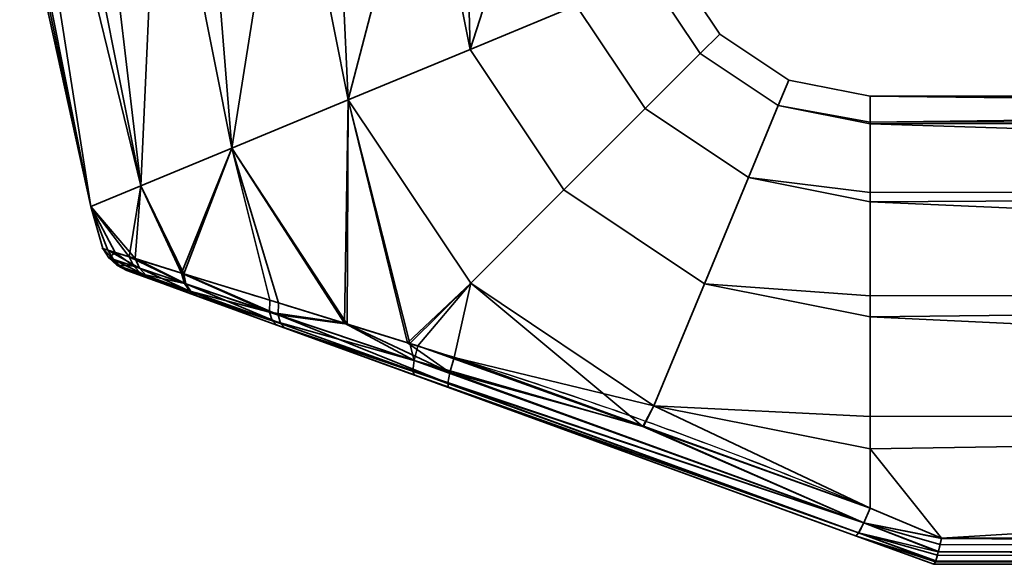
# Model space of a CAD drawing. Header units: millimetres. Extents: x -508 to 6708, y -115 to 193.
# Tile 342 of 656: x 1181 to 1227, y -115 to -89. Entities that reach past the tile are written whole.
import ezdxf

# ---------------------------------------------------------------- set-up
doc = ezdxf.new("R2010")
doc.units = ezdxf.units.MM
doc.layers.add('151', color=7, linetype='Continuous', true_color=0xffffff)

# ---------------------------------------------------------------- blocks, each defined once
blk = doc.blocks.new('UG_SURFACE_135')
at = {"layer": '151', "color": 254, "linetype": 'Continuous', "lineweight": 35}
for points in [[(1184.348, -98.182, 1100.881), (1184.348, -98.182, 1107.119), (1181, -83, 1104)], [(1184.348, -98.182, 1107.119), (1181.164, -83, 1105.559), (1181, -83, 1104)], [(1181, -83, 1104), (1181.328, -83, 1100.881), (1184.348, -98.182, 1100.881)], [(1184.348, -98.182, 1107.119), (1181.328, -83, 1107.119), (1181.164, -83, 1105.559)], [(1184.348, -98.182, 1100.881), (1181.328, -83, 1100.881), (1181.959, -83, 1099.465)], [(1183.234, -83, 1111.4), (1181.328, -83, 1107.119), (1184.348, -98.182, 1107.119), (1186.692, -97.211, 1112.817)], [(1181.959, -83, 1099.465), (1183.865, -83, 1095.183), (1186.692, -97.211, 1095.183), (1184.348, -98.182, 1100.881)], [(1186.692, -97.211, 1112.817), (1183.865, -83, 1112.817), (1183.234, -83, 1111.4)], [(1186.692, -97.211, 1095.183), (1183.865, -83, 1095.183), (1185.017, -83, 1094.146)], [(1187.348, -83, 1115.953), (1183.865, -83, 1112.817), (1186.692, -97.211, 1112.817)], [(1185.017, -83, 1094.146), (1188.5, -83, 1091.01), (1190.974, -95.437, 1091.01), (1186.692, -97.211, 1095.183)], [(1186.692, -97.211, 1112.817), (1190.974, -95.437, 1116.99), (1188.5, -83, 1116.99), (1187.348, -83, 1115.953)], [(1190.974, -95.437, 1091.01), (1188.5, -83, 1091.01), (1189.975, -83, 1090.53)], [(1192.957, -83, 1118.439), (1188.5, -83, 1116.99), (1190.974, -95.437, 1116.99)], [(1189.975, -83, 1090.53), (1194.432, -83, 1089.082), (1196.454, -93.167, 1089.082), (1190.974, -95.437, 1091.01)], [(1190.974, -95.437, 1116.99), (1196.454, -93.167, 1118.918), (1194.432, -83, 1118.918), (1192.957, -83, 1118.439)], [(1196.454, -93.167, 1089.082), (1194.432, -83, 1089.082), (1195.974, -83, 1089.244)], [(1199.093, -83, 1118.428), (1194.432, -83, 1118.918), (1196.454, -93.167, 1118.918)], [(1195.974, -83, 1089.244), (1200.635, -83, 1089.734), (1202.185, -90.793, 1089.734), (1196.454, -93.167, 1089.082)], [(1196.454, -93.167, 1118.918), (1202.185, -90.793, 1118.266), (1200.635, -83, 1118.266), (1199.093, -83, 1118.428)], [(1202.185, -90.793, 1089.734), (1200.635, -83, 1089.734), (1201.978, -83, 1090.51)], [(1204.694, -83, 1115.923), (1200.635, -83, 1118.266), (1202.185, -90.793, 1118.266)], [(1201.978, -83, 1090.51), (1206.037, -83, 1092.853), (1207.176, -88.726, 1092.853), (1202.185, -90.793, 1089.734)], [(1202.185, -90.793, 1118.266), (1207.176, -88.726, 1115.147), (1206.037, -83, 1115.147), (1204.694, -83, 1115.923)], [(1211.761, -86.827, 1104), (1213.929, -90.071, 1104), (1213.012, -90.988, 1097.899), (1210.563, -87.323, 1097.899)], [(1210.563, -87.323, 1110.101), (1213.012, -90.988, 1110.101), (1213.929, -90.071, 1104), (1211.761, -86.827, 1104)], [(1210.563, -87.323, 1097.899), (1213.012, -90.988, 1097.899), (1210.42, -93.58, 1092.853), (1207.176, -88.726, 1092.853)], [(1207.176, -88.726, 1115.147), (1210.42, -93.58, 1115.147), (1213.012, -90.988, 1110.101), (1210.563, -87.323, 1110.101)], [(1207.176, -88.726, 1092.853), (1210.42, -93.58, 1092.853), (1206.6, -97.4, 1089.734), (1202.185, -90.793, 1089.734)], [(1202.185, -90.793, 1118.266), (1206.6, -97.4, 1118.266), (1210.42, -93.58, 1115.147), (1207.176, -88.726, 1115.147)], [(1213.929, -90.071, 1104), (1217.173, -92.239, 1104), (1216.677, -93.437, 1097.899), (1213.012, -90.988, 1097.899)], [(1213.012, -90.988, 1110.101), (1216.677, -93.437, 1110.101), (1217.173, -92.239, 1104), (1213.929, -90.071, 1104)], [(1202.185, -90.793, 1089.734), (1206.6, -97.4, 1089.734), (1202.214, -101.786, 1089.082), (1196.454, -93.167, 1089.082)], [(1196.454, -93.167, 1118.918), (1202.214, -101.786, 1118.918), (1206.6, -97.4, 1118.266), (1202.185, -90.793, 1118.266)], [(1213.012, -90.988, 1097.899), (1216.677, -93.437, 1097.899), (1215.274, -96.824, 1092.853), (1210.42, -93.58, 1092.853)], [(1210.42, -93.58, 1115.147), (1215.274, -96.824, 1115.147), (1216.677, -93.437, 1110.101), (1213.012, -90.988, 1110.101)], [(1216.677, -93.437, 1097.899), (1217.173, -92.239, 1104), (1221, -93, 1104), (1221, -94.218, 1098.27)], [(1221, -94.218, 1109.73), (1221, -93, 1104), (1217.173, -92.239, 1104), (1216.677, -93.437, 1110.101)], [(1319, -94.144, 1098.254), (1221, -94.218, 1098.27), (1221, -93, 1104)], [(1319, -93, 1104), (1221, -93, 1104), (1221, -94.218, 1109.73)], [(1221, -94.218, 1109.73), (1319, -94.144, 1109.746), (1319, -93, 1104)], [(1221, -93, 1104), (1319, -93, 1104), (1319, -94.144, 1098.254)], [(1196.454, -93.167, 1118.918), (1190.974, -95.437, 1116.99), (1196.408, -103.716, 1116.839)], [(1196.274, -103.671, 1091.138), (1190.974, -95.437, 1091.01), (1196.454, -93.167, 1089.082)], [(1199.349, -104.62, 1090.135), (1196.274, -103.671, 1091.138), (1196.454, -93.167, 1089.082)], [(1196.454, -93.167, 1118.918), (1196.408, -103.716, 1116.839), (1199.239, -104.593, 1117.64)], [(1196.454, -93.167, 1089.082), (1202.214, -101.786, 1089.082), (1199.349, -104.62, 1090.135)], [(1199.239, -104.593, 1117.64), (1202.214, -101.786, 1118.918), (1196.454, -93.167, 1118.918)], [(1215.274, -96.824, 1092.853), (1216.677, -93.437, 1097.899), (1221, -94.297, 1097.899), (1221, -97.516, 1093.467)], [(1221, -97.516, 1114.532), (1221, -94.297, 1110.101), (1216.677, -93.437, 1110.101), (1215.274, -96.824, 1115.147)], [(1216.677, -93.437, 1110.101), (1221, -94.297, 1110.101), (1221, -94.218, 1109.73)], [(1221, -94.218, 1098.27), (1221, -94.297, 1097.899), (1216.677, -93.437, 1097.899)], [(1210.42, -93.58, 1092.853), (1215.274, -96.824, 1092.853), (1213.207, -101.815, 1089.734), (1206.6, -97.4, 1089.734)], [(1206.6, -97.4, 1118.266), (1213.207, -101.815, 1118.266), (1215.274, -96.824, 1115.147), (1210.42, -93.58, 1115.147)], [(1221, -94.297, 1097.899), (1319, -94.144, 1098.254), (1319, -97.402, 1093.385)], [(1319, -94.144, 1109.746), (1221, -94.218, 1109.73), (1221, -94.297, 1110.101)], [(1221, -94.297, 1110.101), (1319, -97.402, 1114.615), (1319, -94.144, 1109.746)], [(1221, -94.297, 1097.899), (1221, -94.218, 1098.27), (1319, -94.144, 1098.254)], [(1319, -97.402, 1093.385), (1221, -97.516, 1093.467), (1221, -94.297, 1097.899)], [(1221, -94.297, 1110.101), (1221, -97.516, 1114.532), (1319, -97.402, 1114.615)], [(1190.974, -95.437, 1116.99), (1186.692, -97.211, 1112.817), (1188.717, -101.34, 1112.813)], [(1188.613, -101.308, 1095.278), (1186.692, -97.211, 1095.183), (1190.974, -95.437, 1091.01)], [(1190.974, -95.437, 1091.01), (1192.759, -102.586, 1092.285), (1188.613, -101.308, 1095.278)], [(1188.717, -101.34, 1112.813), (1193.18, -102.716, 1115.926), (1190.974, -95.437, 1116.99)], [(1190.974, -95.437, 1091.01), (1196.274, -103.671, 1091.138), (1192.759, -102.586, 1092.285)], [(1193.18, -102.716, 1115.926), (1196.408, -103.716, 1116.839), (1190.974, -95.437, 1116.99)], [(1184.348, -98.182, 1100.881), (1186.692, -97.211, 1095.183), (1186.142, -100.541, 1098.674)], [(1186.424, -100.629, 1109.854), (1186.692, -97.211, 1112.817), (1184.348, -98.182, 1107.119)], [(1186.692, -97.211, 1095.183), (1188.613, -101.308, 1095.278), (1186.142, -100.541, 1098.674)], [(1186.424, -100.629, 1109.854), (1188.675, -101.327, 1112.784), (1186.692, -97.211, 1112.817)], [(1188.675, -101.327, 1112.784), (1188.717, -101.34, 1112.813), (1186.692, -97.211, 1112.817)], [(1213.207, -101.815, 1089.734), (1215.274, -96.824, 1092.853), (1221, -97.963, 1092.853), (1221, -102.376, 1090.305)], [(1221, -102.376, 1117.695), (1221, -97.963, 1115.147), (1215.274, -96.824, 1115.147), (1213.207, -101.815, 1118.266)], [(1215.274, -96.824, 1115.147), (1221, -97.963, 1115.147), (1221, -97.516, 1114.532)], [(1221, -97.516, 1093.467), (1221, -97.963, 1092.853), (1215.274, -96.824, 1092.853)], [(1206.6, -97.4, 1089.734), (1213.207, -101.815, 1089.734), (1210.833, -107.546, 1089.082), (1202.214, -101.786, 1089.082)], [(1202.214, -101.786, 1118.918), (1210.833, -107.546, 1118.918), (1213.207, -101.815, 1118.266), (1206.6, -97.4, 1118.266)], [(1221, -97.963, 1092.853), (1319, -97.402, 1093.385), (1319, -102.277, 1090.135)], [(1319, -102.277, 1117.865), (1319, -97.402, 1114.615), (1221, -97.963, 1115.147)], [(1319, -97.402, 1114.615), (1221, -97.516, 1114.532), (1221, -97.963, 1115.147)], [(1221, -97.963, 1092.853), (1221, -97.516, 1093.467), (1319, -97.402, 1093.385)], [(1319, -102.277, 1090.135), (1221, -102.376, 1090.305), (1221, -97.963, 1092.853)], [(1221, -97.963, 1115.147), (1221, -102.376, 1117.695), (1319, -102.277, 1117.865)], [(1184.348, -98.182, 1107.119), (1184.348, -98.182, 1100.881), (1184.916, -100.158, 1102.843)], [(1184.348, -98.182, 1100.881), (1185.484, -100.335, 1100.914), (1184.916, -100.158, 1102.843)], [(1184.348, -98.182, 1107.119), (1185.15, -100.231, 1106.582), (1186.424, -100.629, 1109.854)], [(1184.916, -100.158, 1102.843), (1185.15, -100.231, 1106.582), (1184.348, -98.182, 1107.119)], [(1186.142, -100.541, 1098.674), (1185.484, -100.335, 1100.914), (1184.348, -98.182, 1100.881)], [(1185.195, -100.594, 1102.889), (1184.916, -100.158, 1102.843), (1185.484, -100.335, 1100.914)], [(1184.916, -100.158, 1102.843), (1185.195, -100.594, 1102.889), (1185.419, -100.67, 1106.481)], [(1185.419, -100.67, 1106.481), (1185.15, -100.231, 1106.582), (1184.916, -100.158, 1102.843)], [(1185.15, -100.231, 1106.582), (1185.419, -100.67, 1106.481), (1186.643, -101.084, 1109.63)], [(1186.643, -101.084, 1109.63), (1186.424, -100.629, 1109.854), (1185.15, -100.231, 1106.582)], [(1186.372, -100.992, 1098.879), (1185.195, -100.594, 1102.889), (1185.484, -100.335, 1100.914)], [(1185.484, -100.335, 1100.914), (1186.142, -100.541, 1098.674), (1186.372, -100.992, 1098.879)], [(1185.195, -100.594, 1102.889), (1185.575, -100.943, 1102.941), (1185.791, -101.02, 1106.364)], [(1185.791, -101.02, 1106.364), (1185.419, -100.67, 1106.481), (1185.195, -100.594, 1102.889)], [(1185.575, -100.943, 1102.941), (1185.195, -100.594, 1102.889), (1186.372, -100.992, 1098.879)], [(1185.419, -100.67, 1106.481), (1185.791, -101.02, 1106.364), (1186.97, -101.441, 1109.363)], [(1186.97, -101.441, 1109.363), (1186.643, -101.084, 1109.63), (1185.419, -100.67, 1106.481)], [(1186.372, -100.992, 1098.879), (1186.709, -101.348, 1099.121), (1185.575, -100.943, 1102.941)], [(1185.791, -101.02, 1106.364), (1185.575, -100.943, 1102.941), (1186.033, -101.181, 1102.998)], [(1186.033, -101.181, 1102.998), (1185.575, -100.943, 1102.941), (1186.709, -101.348, 1099.121)], [(1186.142, -100.541, 1098.674), (1188.613, -101.308, 1095.278), (1188.75, -101.795, 1095.602)], [(1188.75, -101.795, 1095.602), (1186.372, -100.992, 1098.879), (1186.142, -100.541, 1098.674)], [(1186.424, -100.629, 1109.854), (1186.643, -101.084, 1109.63), (1188.809, -101.815, 1112.458)], [(1188.809, -101.815, 1112.458), (1188.675, -101.327, 1112.784), (1186.424, -100.629, 1109.854)], [(1186.97, -101.441, 1109.363), (1185.791, -101.02, 1106.364), (1186.242, -101.257, 1106.238)], [(1186.033, -101.181, 1102.998), (1186.242, -101.257, 1106.238), (1185.791, -101.02, 1106.364)], [(1186.709, -101.348, 1099.121), (1187.128, -101.58, 1099.384), (1186.033, -101.181, 1102.998)], [(1186.242, -101.257, 1106.238), (1186.033, -101.181, 1102.998), (1187.128, -101.58, 1099.384), (1189.346, -102.387, 1096.441)], [(1186.242, -101.257, 1106.238), (1187.381, -101.672, 1109.074), (1186.97, -101.441, 1109.363)], [(1189.346, -102.387, 1096.441), (1187.381, -101.672, 1109.074), (1186.242, -101.257, 1106.238)], [(1186.709, -101.348, 1099.121), (1186.372, -100.992, 1098.879), (1188.75, -101.795, 1095.602)], [(1186.643, -101.084, 1109.63), (1186.97, -101.441, 1109.363), (1189.059, -102.186, 1112.056)], [(1189.059, -102.186, 1112.056), (1188.809, -101.815, 1112.458), (1186.643, -101.084, 1109.63)], [(1188.75, -101.795, 1095.602), (1189.001, -102.166, 1096.001), (1186.709, -101.348, 1099.121)], [(1187.128, -101.58, 1099.384), (1186.709, -101.348, 1099.121), (1189.001, -102.166, 1096.001)], [(1188.613, -101.308, 1095.278), (1192.759, -102.586, 1092.285), (1192.756, -103.141, 1092.691)], [(1192.756, -103.141, 1092.691), (1188.75, -101.795, 1095.602), (1188.613, -101.308, 1095.278)], [(1188.717, -101.34, 1112.813), (1188.675, -101.327, 1112.784), (1188.809, -101.815, 1112.458)], [(1188.717, -101.34, 1112.813), (1188.809, -101.815, 1112.458), (1193.164, -103.278, 1115.516)], [(1193.164, -103.278, 1115.516), (1193.18, -102.716, 1115.926), (1188.717, -101.34, 1112.813)], [(1189.059, -102.186, 1112.056), (1186.97, -101.441, 1109.363), (1187.381, -101.672, 1109.074)], [(1189.001, -102.166, 1096.001), (1189.346, -102.387, 1096.441), (1187.128, -101.58, 1099.384)], [(1187.381, -101.672, 1109.074), (1189.402, -102.407, 1111.613), (1189.059, -102.186, 1112.056)], [(1189.402, -102.407, 1111.613), (1187.381, -101.672, 1109.074), (1193.101, -103.754, 1093.847)], [(1189.346, -102.387, 1096.441), (1193.101, -103.754, 1093.847), (1187.381, -101.672, 1109.074)], [(1189.001, -102.166, 1096.001), (1188.75, -101.795, 1095.602), (1192.756, -103.141, 1092.691)], [(1188.809, -101.815, 1112.458), (1189.059, -102.186, 1112.056), (1193.271, -103.687, 1114.964)], [(1193.271, -103.687, 1114.964), (1193.164, -103.278, 1115.516), (1188.809, -101.815, 1112.458)], [(1202.214, -101.786, 1118.918), (1199.239, -104.593, 1117.64), (1201.441, -105.275, 1118.263)], [(1199.728, -104.737, 1090.011), (1199.349, -104.62, 1090.135), (1202.214, -101.786, 1089.082)], [(1210.309, -108.529, 1089.831), (1199.728, -104.737, 1090.011), (1202.214, -101.786, 1089.082)], [(1210.833, -107.546, 1118.918), (1202.214, -101.786, 1118.918), (1201.441, -105.275, 1118.263)], [(1202.214, -101.786, 1089.082), (1210.833, -107.546, 1089.082), (1210.309, -108.529, 1089.831)], [(1210.833, -107.546, 1089.082), (1213.207, -101.815, 1089.734), (1221, -103.365, 1089.734), (1221, -108.051, 1089.242)], [(1221, -108.051, 1118.758), (1221, -103.365, 1118.266), (1213.207, -101.815, 1118.266), (1210.833, -107.546, 1118.918)], [(1213.207, -101.815, 1118.266), (1221, -103.365, 1118.266), (1221, -102.376, 1117.695)], [(1221, -102.376, 1090.305), (1221, -103.365, 1089.734), (1213.207, -101.815, 1089.734)], [(1192.756, -103.141, 1092.691), (1192.875, -103.546, 1093.233), (1189.001, -102.166, 1096.001)], [(1189.346, -102.387, 1096.441), (1189.001, -102.166, 1096.001), (1192.875, -103.546, 1093.233)], [(1193.271, -103.687, 1114.964), (1189.059, -102.186, 1112.056), (1189.402, -102.407, 1111.613)], [(1221, -103.365, 1089.734), (1319, -102.277, 1090.135), (1319, -108.025, 1089)], [(1319, -108.025, 1119), (1319, -102.277, 1117.865), (1221, -103.365, 1118.266)], [(1319, -102.277, 1117.865), (1221, -102.376, 1117.695), (1221, -103.365, 1118.266)], [(1221, -103.365, 1089.734), (1221, -102.376, 1090.305), (1319, -102.277, 1090.135)], [(1192.875, -103.546, 1093.233), (1193.101, -103.754, 1093.847), (1189.346, -102.387, 1096.441)], [(1189.402, -102.407, 1111.613), (1193.485, -103.894, 1114.336), (1193.271, -103.687, 1114.964)], [(1193.101, -103.754, 1093.847), (1201.166, -106.689, 1116.361), (1193.485, -103.894, 1114.336), (1189.402, -102.407, 1111.613)], [(1192.756, -103.141, 1092.691), (1192.759, -102.586, 1092.285), (1196.274, -103.671, 1091.138)], [(1196.408, -103.716, 1116.839), (1193.18, -102.716, 1115.926), (1193.164, -103.278, 1115.516)], [(1196.274, -103.671, 1091.138), (1199.551, -105.419, 1090.427), (1192.756, -103.141, 1092.691)], [(1192.875, -103.546, 1093.233), (1192.756, -103.141, 1092.691), (1199.551, -105.419, 1090.427)], [(1199.551, -105.419, 1090.427), (1199.487, -105.9, 1091.085), (1192.875, -103.546, 1093.233)], [(1193.101, -103.754, 1093.847), (1192.875, -103.546, 1093.233), (1199.487, -105.9, 1091.085)], [(1193.164, -103.278, 1115.516), (1193.271, -103.687, 1114.964), (1201.136, -106.488, 1117.182)], [(1196.408, -103.716, 1116.839), (1193.164, -103.278, 1115.516), (1201.233, -105.986, 1117.857)], [(1201.136, -106.488, 1117.182), (1201.233, -105.986, 1117.857), (1193.164, -103.278, 1115.516)], [(1201.136, -106.488, 1117.182), (1193.271, -103.687, 1114.964), (1193.485, -103.894, 1114.336)], [(1196.274, -103.671, 1091.138), (1199.349, -104.62, 1090.135), (1199.551, -105.419, 1090.427)], [(1201.233, -105.986, 1117.857), (1199.239, -104.593, 1117.64), (1196.408, -103.716, 1116.839)], [(1319, -108.025, 1089), (1221, -108.051, 1089.242), (1221, -103.365, 1089.734)], [(1221, -103.365, 1118.266), (1221, -108.051, 1118.758), (1319, -108.025, 1119)], [(1199.487, -105.9, 1091.085), (1199.549, -106.1, 1091.876), (1193.101, -103.754, 1093.847)], [(1193.101, -103.754, 1093.847), (1199.549, -106.1, 1091.876), (1201.166, -106.689, 1116.361)], [(1193.485, -103.894, 1114.336), (1201.166, -106.689, 1116.361), (1201.136, -106.488, 1117.182)], [(1201.233, -105.986, 1117.857), (1201.441, -105.275, 1118.263), (1199.239, -104.593, 1117.64)], [(1199.349, -104.62, 1090.135), (1199.728, -104.737, 1090.011), (1199.551, -105.419, 1090.427)], [(1199.551, -105.419, 1090.427), (1199.728, -104.737, 1090.011), (1210.309, -108.529, 1089.831)], [(1199.487, -105.9, 1091.085), (1199.551, -105.419, 1090.427), (1220.703, -113.056, 1090.051)], [(1210.309, -108.529, 1089.831), (1220.703, -113.056, 1090.051), (1199.551, -105.419, 1090.427)], [(1210.346, -108.501, 1118.304), (1201.441, -105.275, 1118.263), (1201.233, -105.986, 1117.857)], [(1201.441, -105.275, 1118.263), (1210.346, -108.501, 1118.304), (1210.833, -107.546, 1118.918)], [(1220.703, -113.056, 1090.051), (1220.46, -113.517, 1090.73), (1199.487, -105.9, 1091.085)], [(1199.549, -106.1, 1091.876), (1199.487, -105.9, 1091.085), (1220.46, -113.517, 1090.73)], [(1220.703, -113.056, 1117.949), (1201.233, -105.986, 1117.857), (1201.136, -106.488, 1117.182)], [(1210.346, -108.501, 1118.304), (1201.233, -105.986, 1117.857), (1220.703, -113.056, 1117.949)], [(1220.46, -113.517, 1090.73), (1220.316, -113.659, 1091.562), (1199.549, -106.1, 1091.876)], [(1199.549, -106.1, 1091.876), (1220.316, -113.659, 1091.562), (1220.316, -113.659, 1116.438), (1201.166, -106.689, 1116.361)], [(1220.46, -113.517, 1117.27), (1201.136, -106.488, 1117.182), (1201.166, -106.689, 1116.361)], [(1201.136, -106.488, 1117.182), (1220.46, -113.517, 1117.27), (1220.703, -113.056, 1117.949)], [(1201.166, -106.689, 1116.361), (1220.316, -113.659, 1116.438), (1220.46, -113.517, 1117.27)], [(1221, -112.361, 1089.648), (1210.309, -108.529, 1089.831), (1210.833, -107.546, 1089.082)], [(1210.833, -107.546, 1118.918), (1210.346, -108.501, 1118.304), (1221, -112.361, 1118.352)], [(1210.833, -107.546, 1118.918), (1221, -109.568, 1118.918), (1221, -108.051, 1118.758)], [(1221, -112.361, 1118.352), (1221, -109.568, 1118.918), (1210.833, -107.546, 1118.918)], [(1210.833, -107.546, 1089.082), (1221, -109.568, 1089.082), (1221, -112.361, 1089.648)], [(1221, -108.051, 1089.242), (1221, -109.568, 1089.082), (1210.833, -107.546, 1089.082)], [(1319, -108.025, 1119), (1221, -109.568, 1118.918), (1224.353, -113.769, 1117.846)], [(1319, -108.025, 1119), (1221, -108.051, 1118.758), (1221, -109.568, 1118.918)], [(1224.353, -113.769, 1090.154), (1221, -109.568, 1089.082), (1319, -108.025, 1089)], [(1221, -109.568, 1089.082), (1221, -108.051, 1089.242), (1319, -108.025, 1089)], [(1319, -108.025, 1089), (1319, -113.769, 1090.154), (1224.353, -113.769, 1090.154)], [(1224.353, -113.769, 1117.846), (1319, -113.769, 1117.846), (1319, -108.025, 1119)], [(1210.309, -108.529, 1089.831), (1221, -112.361, 1089.648), (1220.703, -113.056, 1090.051)], [(1220.703, -113.056, 1117.949), (1221, -112.361, 1118.352), (1210.346, -108.501, 1118.304)], [(1221, -109.568, 1118.918), (1221, -112.361, 1118.352), (1224.353, -113.769, 1117.846)], [(1224.353, -113.769, 1090.154), (1221, -112.361, 1089.648), (1221, -109.568, 1089.082)], [(1224.353, -113.769, 1117.846), (1221, -112.361, 1118.352), (1220.703, -113.056, 1117.949)], [(1220.703, -113.056, 1090.051), (1221, -112.361, 1089.648), (1224.353, -113.769, 1090.154)], [(1224.206, -114.416, 1117.379), (1220.703, -113.056, 1117.949), (1220.46, -113.517, 1117.27)], [(1220.46, -113.517, 1090.73), (1220.703, -113.056, 1090.051), (1224.206, -114.416, 1090.621)], [(1220.703, -113.056, 1117.949), (1224.35, -113.783, 1117.84), (1224.353, -113.769, 1117.846)], [(1220.703, -113.056, 1117.949), (1224.21, -114.399, 1117.393), (1224.289, -114.067, 1117.692)], [(1224.289, -114.067, 1117.692), (1224.35, -113.783, 1117.84), (1220.703, -113.056, 1117.949)], [(1220.703, -113.056, 1117.949), (1224.206, -114.416, 1117.379), (1224.21, -114.399, 1117.393)], [(1220.703, -113.056, 1090.051), (1224.35, -113.783, 1090.16), (1224.289, -114.067, 1090.308)], [(1224.353, -113.769, 1090.154), (1224.35, -113.783, 1090.16), (1220.703, -113.056, 1090.051)], [(1224.289, -114.067, 1090.308), (1224.21, -114.399, 1090.607), (1220.703, -113.056, 1090.051)], [(1224.21, -114.399, 1090.607), (1224.206, -114.416, 1090.621), (1220.703, -113.056, 1090.051)], [(1224.081, -114.853, 1116.723), (1220.46, -113.517, 1117.27), (1220.316, -113.659, 1116.438)], [(1220.316, -113.659, 1091.562), (1220.46, -113.517, 1090.73), (1224.081, -114.853, 1091.277)], [(1220.316, -113.659, 1091.562), (1224, -115, 1092.051), (1224, -115, 1115.949), (1220.316, -113.659, 1116.438)], [(1220.316, -113.659, 1116.438), (1224.07, -114.888, 1116.66), (1224.081, -114.853, 1116.723)], [(1220.316, -113.659, 1116.438), (1224.002, -115, 1116), (1224.07, -114.888, 1116.66)], [(1220.316, -113.659, 1116.438), (1224, -115, 1115.949), (1224.002, -115, 1116)], [(1224.081, -114.853, 1091.277), (1224.07, -114.888, 1091.34), (1220.316, -113.659, 1091.562)], [(1224.07, -114.888, 1091.34), (1224.002, -115, 1092), (1220.316, -113.659, 1091.562)], [(1224.002, -115, 1092), (1224, -115, 1092.051), (1220.316, -113.659, 1091.562)], [(1220.46, -113.517, 1117.27), (1224.169, -114.566, 1117.244), (1224.206, -114.416, 1117.379)], [(1220.46, -113.517, 1117.27), (1224.087, -114.835, 1116.757), (1224.169, -114.566, 1117.244)], [(1220.46, -113.517, 1117.27), (1224.081, -114.853, 1116.723), (1224.087, -114.835, 1116.757)], [(1224.206, -114.416, 1090.621), (1224.169, -114.566, 1090.757), (1220.46, -113.517, 1090.73)], [(1224.169, -114.566, 1090.757), (1224.087, -114.835, 1091.243), (1220.46, -113.517, 1090.73)], [(1224.087, -114.835, 1091.243), (1224.081, -114.853, 1091.277), (1220.46, -113.517, 1090.73)], [(1319, -114.415, 1117.411), (1224.35, -113.783, 1117.84), (1224.289, -114.067, 1117.692)], [(1224.289, -114.067, 1090.308), (1224.35, -113.783, 1090.16), (1319, -114.41, 1090.581)], [(1224.353, -113.769, 1117.846), (1224.35, -113.783, 1117.84), (1319, -114.415, 1117.411)], [(1319, -114.41, 1090.581), (1224.35, -113.783, 1090.16), (1224.353, -113.769, 1090.154)], [(1319, -114.415, 1117.411), (1319, -114.41, 1117.419), (1224.353, -113.769, 1117.846)], [(1319, -114.41, 1117.419), (1319, -113.769, 1117.846), (1224.353, -113.769, 1117.846)], [(1224.353, -113.769, 1090.154), (1319, -113.769, 1090.154), (1319, -114.41, 1090.581)], [(1224.289, -114.067, 1117.692), (1224.21, -114.399, 1117.393), (1319, -114.415, 1117.411)], [(1319, -114.41, 1090.581), (1224.21, -114.399, 1090.607), (1224.289, -114.067, 1090.308)], [(1319, -115, 1116), (1224.081, -114.853, 1116.723), (1224.07, -114.888, 1116.66)], [(1224.07, -114.888, 1091.34), (1224.081, -114.853, 1091.277), (1319, -115, 1092)], [(1224.087, -114.835, 1116.757), (1224.081, -114.853, 1116.723), (1319, -115, 1116)], [(1319, -115, 1092), (1224.081, -114.853, 1091.277), (1224.087, -114.835, 1091.243)], [(1224.169, -114.566, 1117.244), (1224.087, -114.835, 1116.757), (1319, -114.847, 1116.764)], [(1319, -114.846, 1091.232), (1224.087, -114.835, 1091.243), (1224.169, -114.566, 1090.757)], [(1319, -115, 1116), (1319, -114.847, 1116.764), (1224.087, -114.835, 1116.757)], [(1319, -114.846, 1091.232), (1319, -114.847, 1091.236), (1224.087, -114.835, 1091.243)], [(1224.087, -114.835, 1091.243), (1319, -114.847, 1091.236), (1319, -115, 1092)], [(1319, -114.847, 1116.764), (1224.206, -114.416, 1117.379), (1224.169, -114.566, 1117.244)], [(1224.169, -114.566, 1090.757), (1224.206, -114.416, 1090.621), (1319, -114.846, 1091.232)], [(1224.21, -114.399, 1117.393), (1224.206, -114.416, 1117.379), (1319, -114.847, 1116.764)], [(1319, -114.846, 1091.232), (1224.206, -114.416, 1090.621), (1224.21, -114.399, 1090.607)], [(1319, -114.847, 1116.764), (1319, -114.846, 1116.768), (1224.21, -114.399, 1117.393)], [(1319, -114.846, 1116.768), (1319, -114.415, 1117.411), (1224.21, -114.399, 1117.393)], [(1224.21, -114.399, 1090.607), (1319, -114.415, 1090.589), (1319, -114.846, 1091.232)], [(1319, -114.41, 1090.581), (1319, -114.415, 1090.589), (1224.21, -114.399, 1090.607)], [(1319, -115, 1092), (1319, -115, 1116), (1224, -115, 1115.949), (1224, -115, 1092.051)], [(1319, -115, 1116), (1224.002, -115, 1116), (1224, -115, 1115.949)], [(1224, -115, 1092.051), (1224.002, -115, 1092), (1319, -115, 1092)], [(1224.07, -114.888, 1116.66), (1224.002, -115, 1116), (1319, -115, 1116)], [(1319, -115, 1092), (1224.002, -115, 1092), (1224.07, -114.888, 1091.34)]]:
    blk.add_3dface(points, dxfattribs=at)

msp = doc.modelspace()

# ---------------------------------------------------------------- linework, layer by layer
at = {"layer": '151', "color": 253, "linetype": 'Continuous', "lineweight": -3}
for p, q in [((1224.353, -113.769, 1117.846), (1319, -113.769, 1117.846)), ((1319, -113.769, 1090.154), (1224.353, -113.769, 1090.154)), ((1224, -115, 1092.051), (1224, -115, 1115.949)), ((1319, -115, 1116), (1224.002, -115, 1116)), ((1224.002, -115, 1092), (1319, -115, 1092))]:
    msp.add_line(p, q, dxfattribs=at)
at = {"layer": '151', "color": 253, "linetype": 'Continuous', "lineweight": -3, "extrusion": (1, 0, 0)}
msp.add_arc((-108, 1104, 1221), 15, 253.0972, 106.9028, dxfattribs=at)
at = {"layer": '151', "color": 253, "linetype": 'Continuous', "lineweight": -3, "extrusion": (0.934658, -0.340188, 0.103375)}
msp.add_arc((312.568, 963.153, 1292.084), 2, 180, 254.1444, dxfattribs=at)
at = {"layer": '151', "color": 253, "linetype": 'Continuous', "lineweight": -3, "extrusion": (0.934658, -0.340188, -0.103375)}
msp.add_arc((312.568, 1233.018, 1063.832), 2, 105.8556, 180, dxfattribs=at)
at = {"layer": '151', "color": 253, "linetype": 'Continuous', "lineweight": -3, "extrusion": (0.387206, 0.921993, 0)}
for start_param, end_param in [(5.007398, 5.10718), (1.176005, 1.275787)]:
    msp.add_ellipse((1210.615, -108, 1104), major_axis=(35.717, -15), ratio=0.387206, start_param=start_param, end_param=end_param, dxfattribs=at)
at = {"layer": '151', "color": 253, "linetype": 'Continuous', "lineweight": -3, "extrusion": (-0.34202, -0.939693, 0)}
for start_param, end_param in [(5.007398, 5.117253), (1.165933, 1.275787)]:
    msp.add_ellipse((1209.931, -109.879, 1104), major_axis=(35.717, -13), ratio=0.34202, start_param=start_param, end_param=end_param, dxfattribs=at)
at = {"layer": '151', "color": 253, "linetype": 'Continuous', "lineweight": -3}
for points, knots in [([(1221, -112.361, 1089.648), (1219.254, -111.642, 1089.43), (1217.499, -110.935, 1089.318), (1213.97, -109.564, 1089.192), (1212.195, -108.901, 1089.176), (1206.837, -106.991, 1089.226), (1203.223, -105.827, 1089.358), (1197.862, -104.155, 1090.359), (1196.114, -103.617, 1090.83), (1192.745, -102.582, 1092.203), (1191.124, -102.084, 1093.114), (1188.992, -101.426, 1094.873), (1188.322, -101.218, 1095.534), (1187.138, -100.851, 1096.968), (1186.62, -100.69, 1097.744), (1185.753, -100.419, 1099.43), (1185.42, -100.316, 1100.311), (1184.971, -100.175, 1102.138), (1184.854, -100.139, 1103.1), (1184.866, -100.142, 1105.944), (1185.356, -100.296, 1107.833), (1187.113, -100.843, 1111.181), (1188.365, -101.232, 1112.627), (1191.223, -102.114, 1114.949), (1192.847, -102.613, 1115.848), (1196.224, -103.651, 1117.205), (1197.969, -104.188, 1117.666), (1201.523, -105.297, 1118.319), (1203.329, -105.87, 1118.509), (1206.907, -107.044, 1118.744), (1208.689, -107.651, 1118.792), (1212.235, -108.916, 1118.824), (1213.999, -109.574, 1118.808), (1217.509, -110.939, 1118.681), (1219.257, -111.644, 1118.57), (1221, -112.361, 1118.352)], [0, 0, 0, 0, 0.0625, 0.0625, 0.125, 0.125, 0.25, 0.25, 0.3125, 0.3125, 0.375, 0.375, 0.40625, 0.40625, 0.4375, 0.4375, 0.46875, 0.46875, 0.5, 0.5, 0.5625, 0.5625, 0.625, 0.625, 0.6875, 0.6875, 0.75, 0.75, 0.8125, 0.8125, 0.875, 0.875, 0.9375, 0.9375, 1, 1, 1, 1]), ([(1220.316, -113.659, 1116.438), (1216.98, -112.445, 1116.807), (1213.646, -111.231, 1116.853), (1206.977, -108.804, 1116.82), (1203.629, -107.585, 1116.735), (1198.654, -105.775, 1116), (1197.021, -105.18, 1115.648), (1193.841, -104.023, 1114.57), (1192.283, -103.456, 1113.833), (1189.508, -102.446, 1111.855), (1188.264, -101.993, 1110.592), (1186.478, -101.343, 1107.522), (1185.976, -101.16, 1105.753), (1185.984, -101.163, 1103.077), (1186.114, -101.211, 1102.174), (1186.595, -101.386, 1100.478), (1186.951, -101.515, 1099.658), (1188.29, -102.003, 1097.38), (1189.534, -102.456, 1096.12), (1192.315, -103.467, 1094.149), (1193.874, -104.035, 1093.416), (1197.055, -105.193, 1092.344), (1198.703, -105.793, 1091.991), (1203.682, -107.605, 1091.261), (1207.007, -108.815, 1091.18), (1213.659, -111.236, 1091.147), (1216.985, -112.447, 1091.193), (1220.316, -113.659, 1091.562)], [0, 0, 0, 0, 0.125, 0.125, 0.25, 0.25, 0.3125, 0.3125, 0.375, 0.375, 0.4375, 0.4375, 0.5, 0.5, 0.53125, 0.53125, 0.5625, 0.5625, 0.625, 0.625, 0.6875, 0.6875, 0.75, 0.75, 0.875, 0.875, 1, 1, 1, 1])]:
    msp.add_open_spline(points, degree=3, knots=knots, dxfattribs=at)
for points in [[(1224.353, -113.769, 1117.846), (1224.206, -114.484, 1117.548), (1224.061, -115, 1116.798), (1224.002, -115, 1116)], [(1224.002, -115, 1092), (1224.061, -115, 1091.202), (1224.206, -114.484, 1090.452), (1224.353, -113.769, 1090.154)], [(1224, -115, 1092.051), (1224, -115, 1092.034), (1224.001, -115, 1092.017), (1224.002, -115, 1092)], [(1224.002, -115, 1116), (1224.001, -115, 1115.983), (1224, -115, 1115.966), (1224, -115, 1115.949)]]:
    msp.add_open_spline(points, degree=3, dxfattribs=at)

# ---------------------------------------------------------------- block references
msp.add_blockref('UG_SURFACE_135', (0, 0), dxfattribs=at)

doc.saveas('drawing.dxf')
